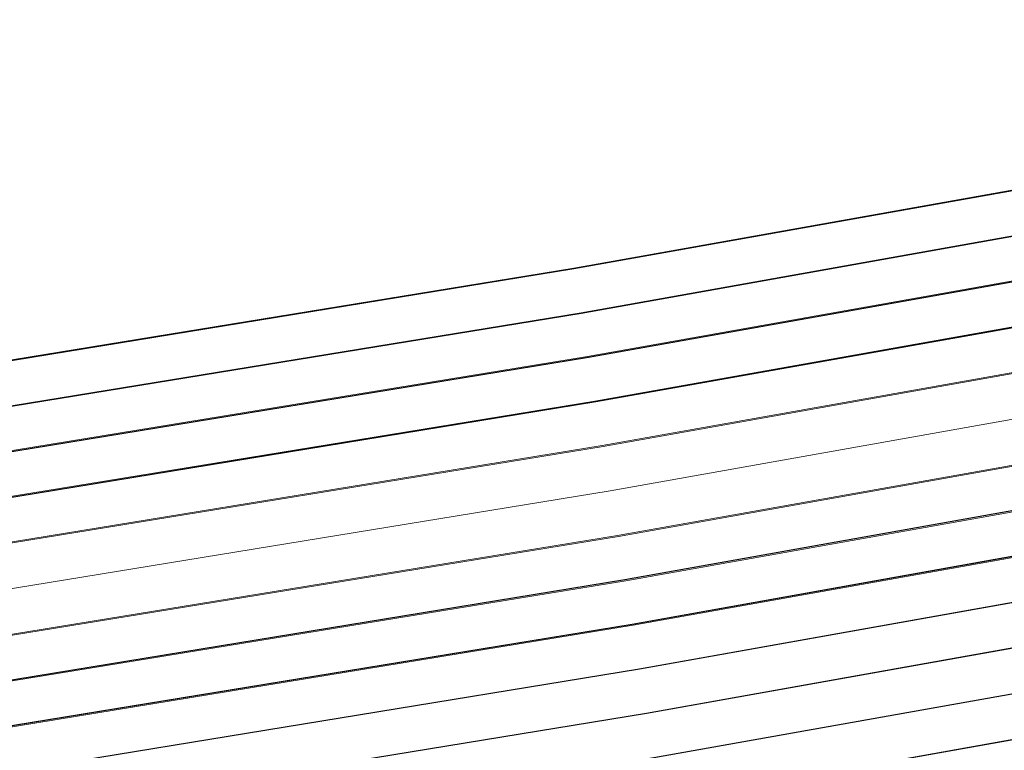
# Model space of a CAD drawing. Header units: metres. Extents: x -502 to 161, y -108 to 174.
# Tile 491 of 656: x -70.314 to -69.23, y -17.279 to -16.474. Entities that reach past the tile are written whole.
import ezdxf

# ---------------------------------------------------------------- set-up
doc = ezdxf.new("R2010")
doc.units = ezdxf.units.M
doc.header["$LTSCALE"] = 0.1
for name, color, linetype in [('BRI31-005.05-5p02-Koordinierung Lageplan 4. BA ZOB West 2022-06-15', 7, 'Continuous'), ('BRI31-005.06-5f07-Koordinierung Lageplan 4. BA ZOB Fernbusbahnh', 7, 'Continuous'), ('BRI32-005.02-5f05-Koordinierung Schemaplan 4 BA ZOB Teilbereich', 7, 'Continuous'), ('BRI32-005.03-5f06-Koordinierung Schemaplan 4 BA ZOB Teilbereich 2 Ost - Bahnhofsallee 2023-01-21', 7, 'Continuous')]:
    doc.layers.add(name, color=color, linetype=linetype)

msp = doc.modelspace()

# ---------------------------------------------------------------- linework, layer by layer
at = {"layer": 'BRI31-005.05-5p02-Koordinierung Lageplan 4. BA ZOB West 2022-06-15', "color": 190, "linetype": 'Continuous', "lineweight": 35, "true_color": 0x7f00ff, "transparency": 33554687, "flags": 128}
for points in [[(-55.7007, -13.3634), (-59.4327, -13.9934), (-61.4087, -14.3464), (-62.2647, -14.4984), (-62.6667, -14.5974), (-62.8907, -14.7334), (-63.5967, -15.2334), (-64.4177, -15.8004), (-64.8657, -15.8864), (-69.7037, -16.7484), (-75.4637, -17.6884), (-81.7337, -18.6534), (-88.9077, -20.0034), (-93.6827, -20.7334), (-98.9647, -21.6334), (-104.5957, -22.9234), (-121.8907, -26.2934), (-126.8117, -27.2034), (-150.4477, -31.7134), (-157.1307, -33.0134), (-162.7687, -32.1234), (-174.7807, -30.4434), (-178.1477, -29.6134), (-179.1357, -29.4334)], [(-55.6927, -13.4124), (-59.4247, -14.0424), (-59.9157, -14.1304), (-61.3997, -14.3954), (-62.2547, -14.5474), (-62.6477, -14.6444), (-62.8637, -14.7754), (-63.5677, -15.2744), (-64.3977, -15.8474), (-64.8567, -15.9354), (-69.6957, -16.7974), (-75.4547, -17.7374), (-81.7247, -18.7024), (-88.8997, -20.0524), (-93.6747, -20.7824), (-98.9547, -21.6824)]]:
    msp.add_lwpolyline(points, dxfattribs=at)
at = {"layer": 'BRI31-005.05-5p02-Koordinierung Lageplan 4. BA ZOB West 2022-06-15', "color": 250, "linetype": 'Continuous', "lineweight": 25, "true_color": 0x333333, "transparency": 33554687, "flags": 128}
for points in [[(-55.6847, -13.4614), (-59.4167, -14.0914), (-59.9067, -14.1794), (-61.3907, -14.4444), (-62.2447, -14.5964), (-62.6287, -14.6914), (-62.8367, -14.8174), (-63.5387, -15.3154), (-64.3777, -15.8944), (-64.8477, -15.9844), (-69.6877, -16.8464), (-75.4457, -17.7864), (-81.7157, -18.7514), (-88.8917, -20.1014), (-93.6667, -20.8314), (-98.9447, -21.7314)], [(-55.6767, -13.5104), (-59.4087, -14.1404), (-59.8977, -14.2284), (-61.3817, -14.4934), (-62.2347, -14.6454), (-62.6097, -14.7384), (-62.8097, -14.8594), (-63.5097, -15.3564), (-64.3577, -15.9414), (-64.8387, -16.0334), (-69.6797, -16.8954), (-75.4367, -17.8354), (-81.7067, -18.8004), (-88.8837, -20.1504), (-93.6587, -20.8804), (-98.9347, -21.7804)], [(-179.1357, -29.7394), (-178.2047, -29.9074), (-176.5237, -30.3244), (-174.8367, -30.8434), (-162.8247, -32.5154), (-157.1227, -33.4214), (-150.6707, -32.1644), (-150.3757, -32.1054), (-126.7397, -27.5954), (-121.8107, -26.6854), (-104.5117, -23.3154), (-93.6067, -21.1744), (-88.8337, -20.4444), (-81.6527, -19.0944), (-75.3827, -18.1294), (-69.6317, -17.1894), (-64.2647, -16.2324), (-63.2977, -15.6984), (-62.6077, -15.0894), (-62.1947, -14.8414), (-59.6597, -14.3864), (-59.3767, -14.3364), (-55.6447, -13.7064)], [(-55.6367, -13.7554), (-59.3687, -14.3854), (-59.6507, -14.4354), (-62.1767, -14.8894), (-62.5777, -15.1304), (-63.2687, -15.7394), (-64.2477, -16.2804), (-69.6237, -17.2384), (-75.3737, -18.1784), (-81.6437, -19.1434), (-88.8257, -20.4934), (-93.5977, -21.2234), (-104.5017, -23.3644), (-121.8007, -26.7344), (-126.7307, -27.6444), (-150.3667, -32.1544), (-150.6607, -32.2134), (-157.1217, -33.4724), (-162.8317, -32.5644), (-174.8437, -30.8934), (-176.5357, -30.3734), (-178.2147, -29.9564), (-179.1357, -29.7904)], [(-55.6287, -13.8044), (-59.3607, -14.4344), (-59.6427, -14.4844), (-62.1587, -14.9374), (-62.5477, -15.1714), (-63.2397, -15.7804), (-64.2307, -16.3284), (-69.6157, -17.2874), (-75.3647, -18.2274), (-81.6347, -19.1924), (-88.8177, -20.5424), (-93.5887, -21.2724), (-104.4917, -23.4134), (-121.7907, -26.7834), (-126.7217, -27.6934), (-150.3577, -32.2034), (-150.6507, -32.2624), (-157.1207, -33.5234), (-162.8387, -32.6134), (-174.8507, -30.9434), (-176.5477, -30.4224), (-178.2247, -30.0054), (-179.1357, -29.8414)], [(-55.6207, -13.8534), (-59.3527, -14.4834), (-59.6277, -14.5324), (-62.1407, -14.9854), (-62.5177, -15.2124), (-63.2107, -15.8214), (-64.2137, -16.3764), (-69.6077, -17.3364), (-75.3557, -18.2764), (-81.6257, -19.2414), (-88.8097, -20.5914), (-93.5797, -21.3214), (-104.4817, -23.4624), (-121.7807, -26.8324), (-126.7127, -27.7424), (-150.3487, -32.2524), (-150.6407, -32.3114), (-157.1197, -33.5744), (-162.8457, -32.6624), (-174.8577, -30.9934), (-176.5597, -30.4714), (-178.2347, -30.0544), (-179.1357, -29.8924)], [(-62.5057, -14.9114), (-62.7017, -15.0274), (-63.4007, -15.5204), (-64.2987, -16.1364), (-69.6477, -17.0914), (-75.4007, -18.0314), (-81.6707, -18.9964), (-88.8497, -20.3464), (-93.6247, -21.0764), (-104.5317, -23.2174), (-121.8307, -26.5874), (-126.7577, -27.4974), (-150.3937, -32.0074), (-150.6907, -32.0664), (-157.1247, -33.3194), (-162.8107, -32.4174), (-174.8227, -30.7434), (-176.4997, -30.2264), (-178.1847, -29.8094), (-179.1357, -29.6374)], [(-62.4797, -14.9544), (-62.6747, -15.0694), (-63.3727, -15.5614), (-64.2817, -16.1844), (-69.6397, -17.1404), (-75.3917, -18.0804), (-81.6617, -19.0454), (-88.8417, -20.3954), (-93.6157, -21.1254), (-104.5217, -23.2664), (-121.8207, -26.6364), (-126.7487, -27.5464), (-150.3847, -32.0564), (-150.6807, -32.1154), (-157.1237, -33.3704), (-162.8177, -32.4664), (-174.8297, -30.7934), (-176.5117, -30.2754), (-178.1947, -29.8584), (-179.1357, -29.6884)]]:
    msp.add_lwpolyline(points, dxfattribs=at)
at = {"layer": 'BRI31-005.05-5p02-Koordinierung Lageplan 4. BA ZOB West 2022-06-15', "color": 116, "linetype": 'Continuous', "lineweight": 13, "true_color": 0x007f3f, "transparency": 33554687, "flags": 128}
for points in [[(-98.8977, -21.7234), (-93.6667, -20.8304), (-88.8927, -20.1004), (-81.7147, -18.7504), (-75.4437, -17.7854), (-69.6887, -16.8454), (-64.8477, -15.9844), (-64.3767, -15.8944), (-63.5377, -15.3154), (-62.8377, -14.8174), (-62.6297, -14.6924), (-62.2457, -14.5964), (-61.3907, -14.4444), (-59.9067, -14.1794), (-59.4177, -14.0904), (-55.6847, -13.4604)], [(-98.9347, -21.7804), (-93.6587, -20.8794), (-88.8847, -20.1494), (-81.7057, -18.7994), (-75.4347, -17.8344), (-69.6807, -16.8944), (-64.8387, -16.0334), (-64.3567, -15.9414), (-63.5087, -15.3564), (-62.8107, -14.8594), (-62.6107, -14.7394), (-62.2357, -14.6454), (-61.3817, -14.4934), (-59.8977, -14.2284), (-59.4097, -14.1394), (-55.6767, -13.5094)], [(-55.6527, -13.6584), (-59.3837, -14.2884), (-59.8707, -14.3754), (-61.3547, -14.6404), (-62.2037, -14.7924), (-62.5517, -14.8784), (-62.7277, -14.9854), (-63.4237, -15.4794), (-64.2987, -16.0824), (-64.8117, -16.1804), (-69.6547, -17.0434), (-75.4117, -17.9834), (-81.6807, -18.9484), (-88.8587, -20.2984), (-93.6347, -21.0284), (-98.8577, -21.9194)], [(-55.6447, -13.7074), (-59.3757, -14.3374), (-59.8617, -14.4244), (-61.3457, -14.6894), (-62.1937, -14.8414), (-62.5327, -14.9254), (-62.7007, -15.0274), (-63.3947, -15.5204), (-64.2787, -16.1294), (-64.8027, -16.2294), (-69.6467, -17.0924), (-75.4027, -18.0324), (-81.6717, -18.9974), (-88.8507, -20.3474), (-93.6267, -21.0774), (-98.8947, -21.9764)]]:
    msp.add_lwpolyline(points, dxfattribs=at)
at = {"layer": 'BRI31-005.05-5p02-Koordinierung Lageplan 4. BA ZOB West 2022-06-15', "color": 251, "linetype": 'Continuous', "lineweight": 13, "true_color": 0x5b5b5b, "transparency": 33554687, "flags": 128}
for points in [[(-55.6687, -13.5594), (-59.4007, -14.1894), (-59.8887, -14.2774), (-61.3727, -14.5424), (-62.2247, -14.6944), (-62.5907, -14.7854), (-62.7827, -14.9014), (-63.4807, -15.3974), (-64.3377, -15.9884), (-64.8297, -16.0824), (-69.6717, -16.9444), (-75.4277, -17.8844), (-81.6977, -18.8494), (-88.8757, -20.1994), (-93.6507, -20.9294), (-98.8777, -21.8214)], [(-55.6607, -13.6084), (-59.3927, -14.2384), (-59.8797, -14.3264), (-61.3637, -14.5914), (-62.2147, -14.7434), (-62.5717, -14.8324), (-62.7557, -14.9434), (-63.4517, -15.4384), (-64.3177, -16.0354), (-64.8207, -16.1314), (-69.6637, -16.9934), (-75.4187, -17.9334), (-81.6887, -18.8984), (-88.8677, -20.2484), (-93.6427, -20.9784), (-98.9147, -21.8784)]]:
    msp.add_lwpolyline(points, dxfattribs=at)
at = {"layer": 'BRI31-005.06-5f07-Koordinierung Lageplan 4. BA ZOB Fernbusbahnh', "color": 190, "linetype": 'Continuous', "lineweight": 30, "true_color": 0x7f00ff, "transparency": 33554687, "flags": 128}
for points in [[(-55.7007, -13.3634), (-59.4327, -13.9934), (-61.4087, -14.3464), (-62.2647, -14.4984), (-62.6667, -14.5974), (-62.8907, -14.7334), (-63.5967, -15.2334), (-64.4177, -15.8004), (-64.8657, -15.8864), (-69.7037, -16.7484), (-75.4637, -17.6884), (-81.7337, -18.6534), (-88.9077, -20.0034), (-93.6827, -20.7334), (-98.9647, -21.6334), (-104.5957, -22.9234), (-121.8907, -26.2934), (-126.8117, -27.2034), (-150.4477, -31.7134), (-157.1307, -33.0134), (-162.7687, -32.1234), (-174.7807, -30.4434), (-178.1477, -29.6134), (-179.1357, -29.4334)], [(-55.6927, -13.4124), (-59.4247, -14.0424), (-59.9157, -14.1304), (-61.3997, -14.3954), (-62.2547, -14.5474), (-62.6477, -14.6444), (-62.8637, -14.7754), (-63.5677, -15.2744), (-64.3977, -15.8474), (-64.8567, -15.9354), (-69.6957, -16.7974), (-75.4547, -17.7374), (-81.7247, -18.7024), (-88.8997, -20.0524), (-93.6747, -20.7824), (-98.9547, -21.6824)]]:
    msp.add_lwpolyline(points, dxfattribs=at)
at = {"layer": 'BRI31-005.06-5f07-Koordinierung Lageplan 4. BA ZOB Fernbusbahnh', "color": 250, "linetype": 'Continuous', "lineweight": 20, "true_color": 0x333333, "transparency": 33554687, "flags": 128}
for points in [[(-55.6847, -13.4614), (-59.4167, -14.0914), (-59.9067, -14.1794), (-61.3907, -14.4444), (-62.2447, -14.5964), (-62.6287, -14.6914), (-62.8367, -14.8174), (-63.5387, -15.3154), (-64.3777, -15.8944), (-64.8477, -15.9844), (-69.6877, -16.8464), (-75.4457, -17.7864), (-81.7157, -18.7514), (-88.8917, -20.1014), (-93.6667, -20.8314), (-98.9447, -21.7314)], [(-55.6767, -13.5104), (-59.4087, -14.1404), (-59.8977, -14.2284), (-61.3817, -14.4934), (-62.2347, -14.6454), (-62.6097, -14.7384), (-62.8097, -14.8594), (-63.5097, -15.3564), (-64.3577, -15.9414), (-64.8387, -16.0334), (-69.6797, -16.8954), (-75.4367, -17.8354), (-81.7067, -18.8004), (-88.8837, -20.1504), (-93.6587, -20.8804), (-98.9347, -21.7804)], [(-179.1357, -29.7394), (-178.2047, -29.9074), (-176.5237, -30.3244), (-174.8367, -30.8434), (-162.8247, -32.5154), (-157.1227, -33.4214), (-150.6707, -32.1644), (-150.3757, -32.1054), (-126.7397, -27.5954), (-121.8107, -26.6854), (-104.5117, -23.3154), (-93.6067, -21.1744), (-88.8337, -20.4444), (-81.6527, -19.0944), (-75.3827, -18.1294), (-69.6317, -17.1894), (-64.2647, -16.2324), (-63.2977, -15.6984), (-62.6077, -15.0894), (-62.1947, -14.8414), (-59.6597, -14.3864), (-59.3767, -14.3364), (-55.6447, -13.7064)], [(-55.6367, -13.7554), (-59.3687, -14.3854), (-59.6507, -14.4354), (-62.1767, -14.8894), (-62.5777, -15.1304), (-63.2687, -15.7394), (-64.2477, -16.2804), (-69.6237, -17.2384), (-75.3737, -18.1784), (-81.6437, -19.1434), (-88.8257, -20.4934), (-93.5977, -21.2234), (-104.5017, -23.3644), (-121.8007, -26.7344), (-126.7307, -27.6444), (-150.3667, -32.1544), (-150.6607, -32.2134), (-157.1217, -33.4724), (-162.8317, -32.5644), (-174.8437, -30.8934), (-176.5357, -30.3734), (-178.2147, -29.9564), (-179.1357, -29.7904)], [(-55.6287, -13.8044), (-59.3607, -14.4344), (-59.6427, -14.4844), (-62.1587, -14.9374), (-62.5477, -15.1714), (-63.2397, -15.7804), (-64.2307, -16.3284), (-69.6157, -17.2874), (-75.3647, -18.2274), (-81.6347, -19.1924), (-88.8177, -20.5424), (-93.5887, -21.2724), (-104.4917, -23.4134), (-121.7907, -26.7834), (-126.7217, -27.6934), (-150.3577, -32.2034), (-150.6507, -32.2624), (-157.1207, -33.5234), (-162.8387, -32.6134), (-174.8507, -30.9434), (-176.5477, -30.4224), (-178.2247, -30.0054), (-179.1357, -29.8414)], [(-55.6207, -13.8534), (-59.3527, -14.4834), (-59.6277, -14.5324), (-62.1407, -14.9854), (-62.5177, -15.2124), (-63.2107, -15.8214), (-64.2137, -16.3764), (-69.6077, -17.3364), (-75.3557, -18.2764), (-81.6257, -19.2414), (-88.8097, -20.5914), (-93.5797, -21.3214), (-104.4817, -23.4624), (-121.7807, -26.8324), (-126.7127, -27.7424), (-150.3487, -32.2524), (-150.6407, -32.3114), (-157.1197, -33.5744), (-162.8457, -32.6624), (-174.8577, -30.9934), (-176.5597, -30.4714), (-178.2347, -30.0544), (-179.1357, -29.8924)], [(-62.5057, -14.9114), (-62.7017, -15.0274), (-63.4007, -15.5204), (-64.2987, -16.1364), (-69.6477, -17.0914), (-75.4007, -18.0314), (-81.6707, -18.9964), (-88.8497, -20.3464), (-93.6247, -21.0764), (-104.5317, -23.2174), (-121.8307, -26.5874), (-126.7577, -27.4974), (-150.3937, -32.0074), (-150.6907, -32.0664), (-157.1247, -33.3194), (-162.8107, -32.4174), (-174.8227, -30.7434), (-176.4997, -30.2264), (-178.1847, -29.8094), (-179.1357, -29.6374)], [(-62.4797, -14.9544), (-62.6747, -15.0694), (-63.3727, -15.5614), (-64.2817, -16.1844), (-69.6397, -17.1404), (-75.3917, -18.0804), (-81.6617, -19.0454), (-88.8417, -20.3954), (-93.6157, -21.1254), (-104.5217, -23.2664), (-121.8207, -26.6364), (-126.7487, -27.5464), (-150.3847, -32.0564), (-150.6807, -32.1154), (-157.1237, -33.3704), (-162.8177, -32.4664), (-174.8297, -30.7934), (-176.5117, -30.2754), (-178.1947, -29.8584), (-179.1357, -29.6884)]]:
    msp.add_lwpolyline(points, dxfattribs=at)
at = {"layer": 'BRI32-005.02-5f05-Koordinierung Schemaplan 4 BA ZOB Teilbereich', "color": 190, "linetype": 'Continuous', "lineweight": 35, "true_color": 0x7f00ff, "transparency": 33554687, "flags": 128}
for points in [[(-55.7007, -13.3634), (-59.4327, -13.9934), (-61.4087, -14.3464), (-62.2647, -14.4984), (-62.6667, -14.5974), (-62.8907, -14.7334), (-63.5967, -15.2334), (-64.4177, -15.8004), (-64.8657, -15.8864), (-69.7037, -16.7484), (-75.4637, -17.6884), (-81.7337, -18.6534), (-88.9077, -20.0034), (-93.6827, -20.7334), (-98.9647, -21.6334), (-104.5957, -22.9234), (-121.8907, -26.2934), (-126.8117, -27.2034), (-150.4477, -31.7134), (-157.1307, -33.0134), (-162.7687, -32.1234), (-174.7807, -30.4434), (-178.1477, -29.6134), (-179.1357, -29.4334)], [(-55.6927, -13.4124), (-59.4247, -14.0424), (-59.9157, -14.1304), (-61.3997, -14.3954), (-62.2547, -14.5474), (-62.6477, -14.6444), (-62.8637, -14.7754), (-63.5677, -15.2744), (-64.3977, -15.8474), (-64.8567, -15.9354), (-69.6957, -16.7974), (-75.4547, -17.7374), (-81.7247, -18.7024), (-88.8997, -20.0524), (-93.6747, -20.7824), (-98.9547, -21.6824)]]:
    msp.add_lwpolyline(points, dxfattribs=at)
at = {"layer": 'BRI32-005.02-5f05-Koordinierung Schemaplan 4 BA ZOB Teilbereich', "color": 250, "linetype": 'Continuous', "lineweight": 25, "true_color": 0x333333, "transparency": 33554687, "flags": 128}
for points in [[(-55.6847, -13.4614), (-59.4167, -14.0914), (-59.9067, -14.1794), (-61.3907, -14.4444), (-62.2447, -14.5964), (-62.6287, -14.6914), (-62.8367, -14.8174), (-63.5387, -15.3154), (-64.3777, -15.8944), (-64.8477, -15.9844), (-69.6877, -16.8464), (-75.4457, -17.7864), (-81.7157, -18.7514), (-88.8917, -20.1014), (-93.6667, -20.8314), (-98.9447, -21.7314)], [(-55.6767, -13.5104), (-59.4087, -14.1404), (-59.8977, -14.2284), (-61.3817, -14.4934), (-62.2347, -14.6454), (-62.6097, -14.7384), (-62.8097, -14.8594), (-63.5097, -15.3564), (-64.3577, -15.9414), (-64.8387, -16.0334), (-69.6797, -16.8954), (-75.4367, -17.8354), (-81.7067, -18.8004), (-88.8837, -20.1504), (-93.6587, -20.8804), (-98.9347, -21.7804)], [(-179.1357, -29.7394), (-178.2047, -29.9074), (-176.5237, -30.3244), (-174.8367, -30.8434), (-162.8247, -32.5154), (-157.1227, -33.4214), (-150.6707, -32.1644), (-150.3757, -32.1054), (-126.7397, -27.5954), (-121.8107, -26.6854), (-104.5117, -23.3154), (-93.6067, -21.1744), (-88.8337, -20.4444), (-81.6527, -19.0944), (-75.3827, -18.1294), (-69.6317, -17.1894), (-64.2647, -16.2324), (-63.2977, -15.6984), (-62.6077, -15.0894), (-62.1947, -14.8414), (-59.6597, -14.3864), (-59.3767, -14.3364), (-55.6447, -13.7064)], [(-55.6367, -13.7554), (-59.3687, -14.3854), (-59.6507, -14.4354), (-62.1767, -14.8894), (-62.5777, -15.1304), (-63.2687, -15.7394), (-64.2477, -16.2804), (-69.6237, -17.2384), (-75.3737, -18.1784), (-81.6437, -19.1434), (-88.8257, -20.4934), (-93.5977, -21.2234), (-104.5017, -23.3644), (-121.8007, -26.7344), (-126.7307, -27.6444), (-150.3667, -32.1544), (-150.6607, -32.2134), (-157.1217, -33.4724), (-162.8317, -32.5644), (-174.8437, -30.8934), (-176.5357, -30.3734), (-178.2147, -29.9564), (-179.1357, -29.7904)], [(-55.6287, -13.8044), (-59.3607, -14.4344), (-59.6427, -14.4844), (-62.1587, -14.9374), (-62.5477, -15.1714), (-63.2397, -15.7804), (-64.2307, -16.3284), (-69.6157, -17.2874), (-75.3647, -18.2274), (-81.6347, -19.1924), (-88.8177, -20.5424), (-93.5887, -21.2724), (-104.4917, -23.4134), (-121.7907, -26.7834), (-126.7217, -27.6934), (-150.3577, -32.2034), (-150.6507, -32.2624), (-157.1207, -33.5234), (-162.8387, -32.6134), (-174.8507, -30.9434), (-176.5477, -30.4224), (-178.2247, -30.0054), (-179.1357, -29.8414)], [(-55.6207, -13.8534), (-59.3527, -14.4834), (-59.6277, -14.5324), (-62.1407, -14.9854), (-62.5177, -15.2124), (-63.2107, -15.8214), (-64.2137, -16.3764), (-69.6077, -17.3364), (-75.3557, -18.2764), (-81.6257, -19.2414), (-88.8097, -20.5914), (-93.5797, -21.3214), (-104.4817, -23.4624), (-121.7807, -26.8324), (-126.7127, -27.7424), (-150.3487, -32.2524), (-150.6407, -32.3114), (-157.1197, -33.5744), (-162.8457, -32.6624), (-174.8577, -30.9934), (-176.5597, -30.4714), (-178.2347, -30.0544), (-179.1357, -29.8924)]]:
    msp.add_lwpolyline(points, dxfattribs=at)
at = {"layer": 'BRI32-005.02-5f05-Koordinierung Schemaplan 4 BA ZOB Teilbereich', "color": 116, "linetype": 'Continuous', "lineweight": 13, "true_color": 0x007f3f, "transparency": 33554687, "flags": 128}
for points in [[(-98.8977, -21.7234), (-93.6667, -20.8304), (-88.8927, -20.1004), (-81.7147, -18.7504), (-75.4437, -17.7854), (-69.6887, -16.8454), (-64.8477, -15.9844), (-64.3767, -15.8944), (-63.5377, -15.3154), (-62.8377, -14.8174), (-62.6297, -14.6924), (-62.2457, -14.5964), (-61.3907, -14.4444), (-59.9067, -14.1794), (-59.4177, -14.0904), (-55.6847, -13.4604)], [(-98.9347, -21.7804), (-93.6587, -20.8794), (-88.8847, -20.1494), (-81.7057, -18.7994), (-75.4347, -17.8344), (-69.6807, -16.8944), (-64.8387, -16.0334), (-64.3567, -15.9414), (-63.5087, -15.3564), (-62.8107, -14.8594), (-62.6107, -14.7394), (-62.2357, -14.6454), (-61.3817, -14.4934), (-59.8977, -14.2284), (-59.4097, -14.1394), (-55.6767, -13.5094)], [(-97.8377, -17.4674), (-97.1877, -21.0354), (-96.9687, -21.3424), (-96.6307, -21.4384), (-93.6507, -20.9284), (-88.8767, -20.1984), (-81.6967, -18.8484), (-75.4257, -17.8834), (-69.6727, -16.9434), (-64.8297, -16.0824), (-64.3367, -15.9884), (-63.4797, -15.3974), (-62.7837, -14.9014), (-62.5917, -14.7864), (-62.2257, -14.6944), (-61.3727, -14.5424), (-59.8887, -14.2774), (-59.4017, -14.1884), (-55.6687, -13.5584)], [(-55.6527, -13.6584), (-59.3837, -14.2884), (-59.8707, -14.3754), (-61.3547, -14.6404), (-62.2037, -14.7924), (-62.5517, -14.8784), (-62.7277, -14.9854), (-63.4237, -15.4794), (-64.2987, -16.0824), (-64.8117, -16.1804), (-69.6547, -17.0434), (-75.4117, -17.9834), (-81.6807, -18.9484), (-88.8587, -20.2984), (-93.6347, -21.0284), (-98.8577, -21.9194)], [(-55.6447, -13.7074), (-59.3757, -14.3374), (-59.8617, -14.4244), (-61.3457, -14.6894), (-62.1937, -14.8414), (-62.5327, -14.9254), (-62.7007, -15.0274), (-63.3947, -15.5204), (-64.2787, -16.1294), (-64.8027, -16.2294), (-69.6467, -17.0924), (-75.4027, -18.0324), (-81.6717, -18.9974), (-88.8507, -20.3474), (-93.6267, -21.0774), (-98.8947, -21.9764)], [(-55.6367, -13.7564), (-59.3677, -14.3864), (-59.8527, -14.4734), (-61.3367, -14.7384), (-62.1837, -14.8904), (-62.5137, -14.9724), (-62.6737, -15.0694), (-63.3657, -15.5614), (-64.2587, -16.1764), (-64.7937, -16.2784), (-69.6387, -17.1414), (-75.3937, -18.0814), (-81.6627, -19.0464), (-88.8427, -20.3964), (-93.6187, -21.1264), (-96.6407, -21.6424), (-97.0907, -21.5164), (-97.3757, -21.1154), (-98.0337, -17.5034), (-97.8377, -17.4674)]]:
    msp.add_lwpolyline(points, dxfattribs=at)
at = {"layer": 'BRI32-005.02-5f05-Koordinierung Schemaplan 4 BA ZOB Teilbereich', "color": 251, "linetype": 'Continuous', "lineweight": 13, "true_color": 0x5b5b5b, "transparency": 33554687, "flags": 128}
for points in [[(-55.6687, -13.5594), (-59.4007, -14.1894), (-59.8887, -14.2774), (-61.3727, -14.5424), (-62.2247, -14.6944), (-62.5907, -14.7854), (-62.7827, -14.9014), (-63.4807, -15.3974), (-64.3377, -15.9884), (-64.8297, -16.0824), (-69.6717, -16.9444), (-75.4277, -17.8844), (-81.6977, -18.8494), (-88.8757, -20.1994), (-93.6507, -20.9294), (-98.8777, -21.8214)], [(-55.6607, -13.6084), (-59.3927, -14.2384), (-59.8797, -14.3264), (-61.3637, -14.5914), (-62.2147, -14.7434), (-62.5717, -14.8324), (-62.7557, -14.9434), (-63.4517, -15.4384), (-64.3177, -16.0354), (-64.8207, -16.1314), (-69.6637, -16.9934), (-75.4187, -17.9334), (-81.6887, -18.8984), (-88.8677, -20.2484), (-93.6427, -20.9784), (-98.9147, -21.8784)], [(-97.9357, -17.4854), (-97.2817, -21.0754), (-97.0297, -21.4294), (-96.6357, -21.5404), (-93.6347, -21.0274), (-88.8597, -20.2974), (-81.6797, -18.9474), (-75.4097, -17.9824), (-69.6557, -17.0424), (-64.8117, -16.1804), (-64.2977, -16.0824), (-63.4227, -15.4794), (-62.7287, -14.9854), (-62.5527, -14.8794), (-62.2047, -14.7924), (-61.3547, -14.6404), (-59.8707, -14.3754), (-59.3847, -14.2874), (-55.6527, -13.6574)]]:
    msp.add_lwpolyline(points, dxfattribs=at)
at = {"layer": 'BRI32-005.03-5f06-Koordinierung Schemaplan 4 BA ZOB Teilbereich 2 Ost - Bahnhofsallee 2023-01-21', "color": 190, "linetype": 'Continuous', "lineweight": 30, "true_color": 0x7f00ff, "transparency": 33554687, "flags": 128}
for points in [[(-55.7007, -13.3634), (-59.4327, -13.9934), (-61.4087, -14.3464), (-62.2647, -14.4984), (-62.6667, -14.5974), (-62.8907, -14.7334), (-63.5967, -15.2334), (-64.4177, -15.8004), (-64.8657, -15.8864), (-69.7037, -16.7484), (-75.4637, -17.6884), (-81.7337, -18.6534), (-88.9077, -20.0034), (-93.6827, -20.7334), (-98.9647, -21.6334), (-104.5957, -22.9234), (-121.8907, -26.2934), (-126.8117, -27.2034), (-150.4477, -31.7134), (-157.1307, -33.0134), (-162.7687, -32.1234), (-174.7807, -30.4434), (-178.1477, -29.6134), (-179.1357, -29.4334)], [(-55.6927, -13.4124), (-59.4247, -14.0424), (-59.9157, -14.1304), (-61.3997, -14.3954), (-62.2547, -14.5474), (-62.6477, -14.6444), (-62.8637, -14.7754), (-63.5677, -15.2744), (-64.3977, -15.8474), (-64.8567, -15.9354), (-69.6957, -16.7974), (-75.4547, -17.7374), (-81.7247, -18.7024), (-88.8997, -20.0524), (-93.6747, -20.7824), (-98.9547, -21.6824)]]:
    msp.add_lwpolyline(points, dxfattribs=at)
at = {"layer": 'BRI32-005.03-5f06-Koordinierung Schemaplan 4 BA ZOB Teilbereich 2 Ost - Bahnhofsallee 2023-01-21', "color": 250, "linetype": 'Continuous', "lineweight": 20, "true_color": 0x333333, "transparency": 33554687, "flags": 128}
for points in [[(-55.6847, -13.4614), (-59.4167, -14.0914), (-59.9067, -14.1794), (-61.3907, -14.4444), (-62.2447, -14.5964), (-62.6287, -14.6914), (-62.8367, -14.8174), (-63.5387, -15.3154), (-64.3777, -15.8944), (-64.8477, -15.9844), (-69.6877, -16.8464), (-75.4457, -17.7864), (-81.7157, -18.7514), (-88.8917, -20.1014), (-93.6667, -20.8314), (-98.9447, -21.7314)], [(-55.6767, -13.5104), (-59.4087, -14.1404), (-59.8977, -14.2284), (-61.3817, -14.4934), (-62.2347, -14.6454), (-62.6097, -14.7384), (-62.8097, -14.8594), (-63.5097, -15.3564), (-64.3577, -15.9414), (-64.8387, -16.0334), (-69.6797, -16.8954), (-75.4367, -17.8354), (-81.7067, -18.8004), (-88.8837, -20.1504), (-93.6587, -20.8804), (-98.9347, -21.7804)], [(-179.1357, -29.7394), (-178.2047, -29.9074), (-176.5237, -30.3244), (-174.8367, -30.8434), (-162.8247, -32.5154), (-157.1227, -33.4214), (-150.6707, -32.1644), (-150.3757, -32.1054), (-126.7397, -27.5954), (-121.8107, -26.6854), (-104.5117, -23.3154), (-93.6067, -21.1744), (-88.8337, -20.4444), (-81.6527, -19.0944), (-75.3827, -18.1294), (-69.6317, -17.1894), (-64.2647, -16.2324), (-63.2977, -15.6984), (-62.6077, -15.0894), (-62.1947, -14.8414), (-59.6597, -14.3864), (-59.3767, -14.3364), (-55.6447, -13.7064)], [(-55.6367, -13.7554), (-59.3687, -14.3854), (-59.6507, -14.4354), (-62.1767, -14.8894), (-62.5777, -15.1304), (-63.2687, -15.7394), (-64.2477, -16.2804), (-69.6237, -17.2384), (-75.3737, -18.1784), (-81.6437, -19.1434), (-88.8257, -20.4934), (-93.5977, -21.2234), (-104.5017, -23.3644), (-121.8007, -26.7344), (-126.7307, -27.6444), (-150.3667, -32.1544), (-150.6607, -32.2134), (-157.1217, -33.4724), (-162.8317, -32.5644), (-174.8437, -30.8934), (-176.5357, -30.3734), (-178.2147, -29.9564), (-179.1357, -29.7904)], [(-55.6287, -13.8044), (-59.3607, -14.4344), (-59.6427, -14.4844), (-62.1587, -14.9374), (-62.5477, -15.1714), (-63.2397, -15.7804), (-64.2307, -16.3284), (-69.6157, -17.2874), (-75.3647, -18.2274), (-81.6347, -19.1924), (-88.8177, -20.5424), (-93.5887, -21.2724), (-104.4917, -23.4134), (-121.7907, -26.7834), (-126.7217, -27.6934), (-150.3577, -32.2034), (-150.6507, -32.2624), (-157.1207, -33.5234), (-162.8387, -32.6134), (-174.8507, -30.9434), (-176.5477, -30.4224), (-178.2247, -30.0054), (-179.1357, -29.8414)], [(-55.6207, -13.8534), (-59.3527, -14.4834), (-59.6277, -14.5324), (-62.1407, -14.9854), (-62.5177, -15.2124), (-63.2107, -15.8214), (-64.2137, -16.3764), (-69.6077, -17.3364), (-75.3557, -18.2764), (-81.6257, -19.2414), (-88.8097, -20.5914), (-93.5797, -21.3214), (-104.4817, -23.4624), (-121.7807, -26.8324), (-126.7127, -27.7424), (-150.3487, -32.2524), (-150.6407, -32.3114), (-157.1197, -33.5744), (-162.8457, -32.6624), (-174.8577, -30.9934), (-176.5597, -30.4714), (-178.2347, -30.0544), (-179.1357, -29.8924)], [(-62.5057, -14.9114), (-62.7017, -15.0274), (-63.4007, -15.5204), (-64.2987, -16.1364), (-69.6477, -17.0914), (-75.4007, -18.0314), (-81.6707, -18.9964), (-88.8497, -20.3464), (-93.6247, -21.0764), (-104.5317, -23.2174), (-121.8307, -26.5874), (-126.7577, -27.4974), (-150.3937, -32.0074), (-150.6907, -32.0664), (-157.1247, -33.3194), (-162.8107, -32.4174), (-174.8227, -30.7434), (-176.4997, -30.2264), (-178.1847, -29.8094), (-179.1357, -29.6374)], [(-62.4797, -14.9544), (-62.6747, -15.0694), (-63.3727, -15.5614), (-64.2817, -16.1844), (-69.6397, -17.1404), (-75.3917, -18.0804), (-81.6617, -19.0454), (-88.8417, -20.3954), (-93.6157, -21.1254), (-104.5217, -23.2664), (-121.8207, -26.6364), (-126.7487, -27.5464), (-150.3847, -32.0564), (-150.6807, -32.1154), (-157.1237, -33.3704), (-162.8177, -32.4664), (-174.8297, -30.7934), (-176.5117, -30.2754), (-178.1947, -29.8584), (-179.1357, -29.6884)]]:
    msp.add_lwpolyline(points, dxfattribs=at)
at = {"layer": 'BRI32-005.03-5f06-Koordinierung Schemaplan 4 BA ZOB Teilbereich 2 Ost - Bahnhofsallee 2023-01-21', "color": 116, "linetype": 'Continuous', "lineweight": 9, "true_color": 0x007f3f, "transparency": 33554687, "flags": 128}
for points in [[(-98.8977, -21.7234), (-93.6667, -20.8304), (-88.8927, -20.1004), (-81.7147, -18.7504), (-75.4437, -17.7854), (-69.6887, -16.8454), (-64.8477, -15.9844), (-64.3767, -15.8944), (-63.5377, -15.3154), (-62.8377, -14.8174), (-62.6297, -14.6924), (-62.2457, -14.5964), (-61.3907, -14.4444), (-59.9067, -14.1794), (-59.4177, -14.0904), (-55.6847, -13.4604)], [(-98.9347, -21.7804), (-93.6587, -20.8794), (-88.8847, -20.1494), (-81.7057, -18.7994), (-75.4347, -17.8344), (-69.6807, -16.8944), (-64.8387, -16.0334), (-64.3567, -15.9414), (-63.5087, -15.3564), (-62.8107, -14.8594), (-62.6107, -14.7394), (-62.2357, -14.6454), (-61.3817, -14.4934), (-59.8977, -14.2284), (-59.4097, -14.1394), (-55.6767, -13.5094)], [(-97.8377, -17.4674), (-97.1877, -21.0354), (-96.9687, -21.3424), (-96.6307, -21.4384), (-93.6507, -20.9284), (-88.8767, -20.1984), (-81.6967, -18.8484), (-75.4257, -17.8834), (-69.6727, -16.9434), (-64.8297, -16.0824), (-64.3367, -15.9884), (-63.4797, -15.3974), (-62.7837, -14.9014), (-62.5917, -14.7864), (-62.2257, -14.6944), (-61.3727, -14.5424), (-59.8887, -14.2774), (-59.4017, -14.1884), (-55.6687, -13.5584)], [(-55.6527, -13.6584), (-59.3837, -14.2884), (-59.8707, -14.3754), (-61.3547, -14.6404), (-62.2037, -14.7924), (-62.5517, -14.8784), (-62.7277, -14.9854), (-63.4237, -15.4794), (-64.2987, -16.0824), (-64.8117, -16.1804), (-69.6547, -17.0434), (-75.4117, -17.9834), (-81.6807, -18.9484), (-88.8587, -20.2984), (-93.6347, -21.0284), (-98.8577, -21.9194)], [(-55.6447, -13.7074), (-59.3757, -14.3374), (-59.8617, -14.4244), (-61.3457, -14.6894), (-62.1937, -14.8414), (-62.5327, -14.9254), (-62.7007, -15.0274), (-63.3947, -15.5204), (-64.2787, -16.1294), (-64.8027, -16.2294), (-69.6467, -17.0924), (-75.4027, -18.0324), (-81.6717, -18.9974), (-88.8507, -20.3474), (-93.6267, -21.0774), (-98.8947, -21.9764)], [(-55.6367, -13.7564), (-59.3677, -14.3864), (-59.8527, -14.4734), (-61.3367, -14.7384), (-62.1837, -14.8904), (-62.5137, -14.9724), (-62.6737, -15.0694), (-63.3657, -15.5614), (-64.2587, -16.1764), (-64.7937, -16.2784), (-69.6387, -17.1414), (-75.3937, -18.0814), (-81.6627, -19.0464), (-88.8427, -20.3964), (-93.6187, -21.1264), (-96.6407, -21.6424), (-97.0907, -21.5164), (-97.3757, -21.1154), (-98.0337, -17.5034), (-97.8377, -17.4674)]]:
    msp.add_lwpolyline(points, dxfattribs=at)
at = {"layer": 'BRI32-005.03-5f06-Koordinierung Schemaplan 4 BA ZOB Teilbereich 2 Ost - Bahnhofsallee 2023-01-21', "color": 251, "linetype": 'Continuous', "lineweight": 9, "true_color": 0x5b5b5b, "transparency": 33554687, "flags": 128}
for points in [[(-55.6687, -13.5594), (-59.4007, -14.1894), (-59.8887, -14.2774), (-61.3727, -14.5424), (-62.2247, -14.6944), (-62.5907, -14.7854), (-62.7827, -14.9014), (-63.4807, -15.3974), (-64.3377, -15.9884), (-64.8297, -16.0824), (-69.6717, -16.9444), (-75.4277, -17.8844), (-81.6977, -18.8494), (-88.8757, -20.1994), (-93.6507, -20.9294), (-98.8777, -21.8214)], [(-55.6607, -13.6084), (-59.3927, -14.2384), (-59.8797, -14.3264), (-61.3637, -14.5914), (-62.2147, -14.7434), (-62.5717, -14.8324), (-62.7557, -14.9434), (-63.4517, -15.4384), (-64.3177, -16.0354), (-64.8207, -16.1314), (-69.6637, -16.9934), (-75.4187, -17.9334), (-81.6887, -18.8984), (-88.8677, -20.2484), (-93.6427, -20.9784), (-98.9147, -21.8784)], [(-97.9357, -17.4854), (-97.2817, -21.0754), (-97.0297, -21.4294), (-96.6357, -21.5404), (-93.6347, -21.0274), (-88.8597, -20.2974), (-81.6797, -18.9474), (-75.4097, -17.9824), (-69.6557, -17.0424), (-64.8117, -16.1804), (-64.2977, -16.0824), (-63.4227, -15.4794), (-62.7287, -14.9854), (-62.5527, -14.8794), (-62.2047, -14.7924), (-61.3547, -14.6404), (-59.8707, -14.3754), (-59.3847, -14.2874), (-55.6527, -13.6574)]]:
    msp.add_lwpolyline(points, dxfattribs=at)

doc.saveas('drawing.dxf')
